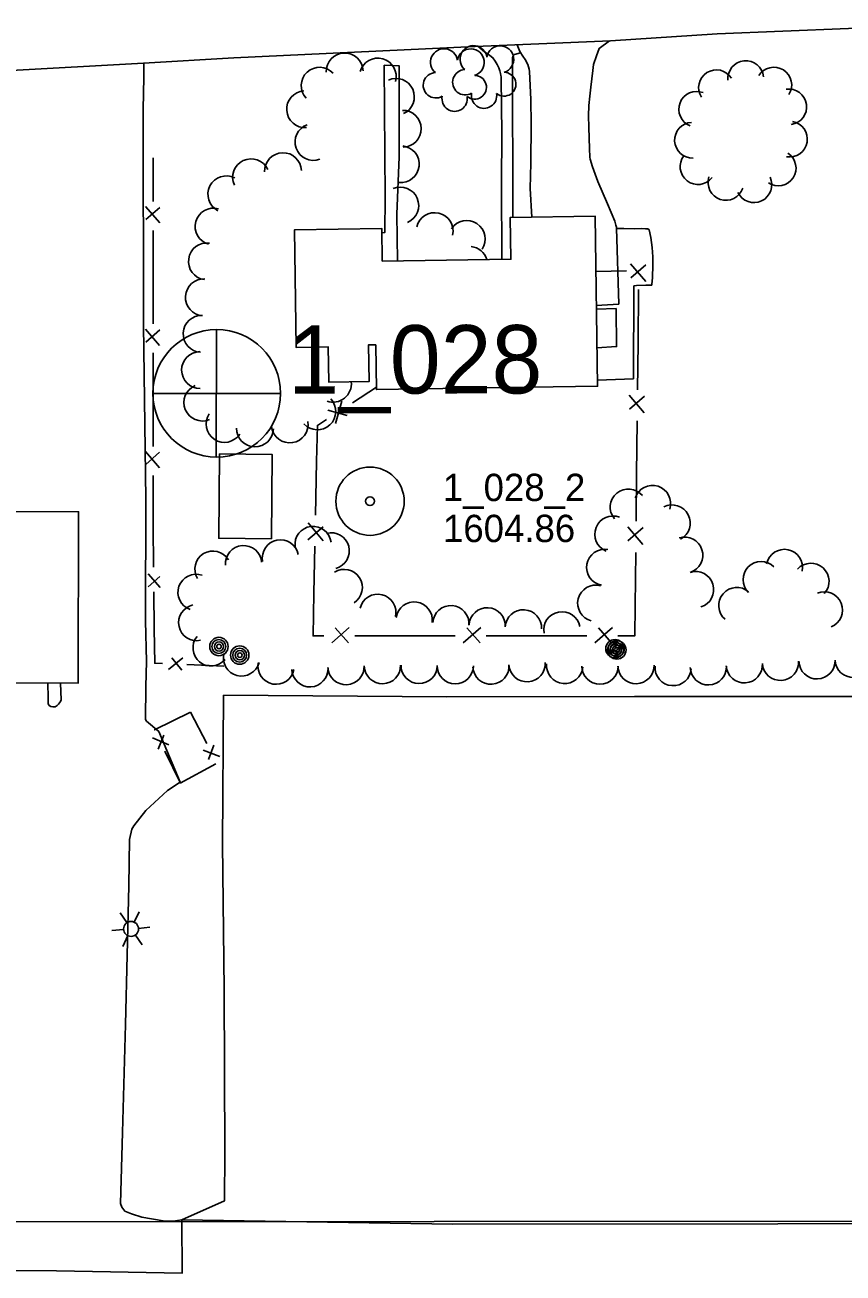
# Model space of a CAD drawing. Extents: x 189384 to 193282, y 256970 to 260388.
# Drawn here: x 190781.8 to 190961.3, y 258000.3 to 258274.2 of the extents above; entities that cross this region are included whole.
import ezdxf

# ---------------------------------------------------------------- set-up
doc = ezdxf.new("R2010")
doc.units = 0
for name, color, linetype in [('E_DWY', 7, 'Continuous'), ('E_LAND_Vegetation', 7, 'Continuous'), ('E_MAP_GridLines', 7, 'Continuous'), ('E_MAP_Limits', 7, 'Continuous'), ('E_MAP_PassPoints', 7, 'Continuous'), ('E_MISCPROP', 7, 'Continuous'), ('E_MISCPROP_HvyDash', 7, 'Continuous'), ('E_MISCPROP_HvyLine', 7, 'Continuous'), ('E_MISCPROP_Railing', 7, 'Continuous'), ('E_PATH_Sidewalk', 7, 'Continuous'), ('E_RDWY', 7, 'Continuous')]:
    doc.layers.add(name, color=color, linetype=linetype)

# ---------------------------------------------------------------- blocks, each defined once
blk = doc.blocks.new('PP')
at = {"layer": 'E_MAP_PassPoints'}
for radius in [7.5, 0.96]:
    blk.add_circle((0, 0), radius, dxfattribs=at)
blk = doc.blocks.new('PHOTOC')
at = {"layer": 'E_MAP_Limits'}
for p, q in [((0.12, 14.06), (0.06, -13.8)), ((-13.79, 0.03), (14.12, 0.01))]:
    blk.add_line(p, q, dxfattribs=at)
blk.add_circle((0.17, 0.03), 14, dxfattribs=at)
blk = doc.blocks.new('POLE_7')
at = {"layer": 'E_MISCPROP'}
for centre, radius in [((-0.01, 0.02), 2.02), ((-0.01, 0.03), 1.52), ((0, -0.01), 1.01), ((0, 0), 0.502)]:
    blk.add_circle(centre, radius, dxfattribs=at)
blk = doc.blocks.new('TREE_7')
at = {"layer": 'E_LAND_Vegetation'}
for centre, radius, start, end in [((-1.47, 4.28), 2.78, 1.3947, 209.1677), ((-4.47, 0.2), 2.78, 78.0717, 279.0828), ((3.57, 2.42), 2.97, 278.4238, 139.6577), ((-2.01, -4.2), 2.61, 140.7799, 358.7125), ((3.46, -3.43), 2.97, 196.0746, 79.0479)]:
    blk.add_arc(centre, radius, start, end, dxfattribs=at)
blk = doc.blocks.new('POLE_4')
at = {"layer": 'E_MISCPROP'}
for centre, radius in [((-0.01, 0.02), 2.02), ((-0.01, 0.03), 1.52), ((0, -0.01), 1.01), ((0, 0), 0.502)]:
    blk.add_circle(centre, radius, dxfattribs=at)
blk = doc.blocks.new('LTP_4')
at = {"layer": 'E_MISCPROP'}
for p, q in [((-0.8, 1.43), (-2, 3.73)), ((0.9, 1.42), (2.27, 3.65)), ((-1.64, 0.07), (-4.24, 0.14)), ((-0.88, -1.42), (-2.24, -3.61)), ((0.76, -1.47), (2, -3.65)), ((1.64, -0.02), (4.16, -0.09))]:
    blk.add_line(p, q, dxfattribs=at)
blk.add_circle((0, 0), 1.64, dxfattribs=at)

msp = doc.modelspace()

# ---------------------------------------------------------------- linework, layer by layer
at = {"layer": 'E_DWY'}
for points in [[(190889.74, 258269.91), (190890.33, 258268.4), (190890.98, 258267.36), (190891.52, 258266.63), (190892.12, 258265.56), (190892.42, 258264.52), (190892.5, 258264), (190892.78, 258257.9), (190892.85, 258252.49), (190892.76, 258243.94), (190892.59, 258238.36), (190893.01, 258232.08)], [(190910.02, 258270.74), (190907.75, 258269.09), (190907.15, 258267.5), (190906.49, 258265.53), (190906.33, 258264.27), (190906.16, 258262.39), (190905.95, 258260.59), (190905.7, 258258.59), (190905.5, 258256.59), (190905.43, 258254.32), (190905.49, 258251.81), (190905.54, 258249.36), (190905.64, 258247.11), (190905.74, 258245.22), (190905.79, 258244.76), (190906.26, 258243.07), (190907.44, 258239.91), (190909.57, 258235.01), (190911.19, 258231.17), (190911.44, 258230.32), (190911.52, 258229.89), (190911.56, 258229.67), (190912.06, 258212.98), (190907.13, 258212.68)], [(190808.31, 258170.18), (190807.75, 258208.42), (190807.74, 258255.73), (190807.88, 258262.72), (190807.86, 258265.84)], [(190915.49, 258126.85), (190874.36, 258126.74), (190825.35, 258127.12), (190825.1, 258094.53), (190825.46, 258062.54), (190825.62, 258026.66), (190825.59, 258016.16), (190816.23, 258011.98), (190814.3, 258011.64), (190812.13, 258011.74), (190807.39, 258012.54), (190805.15, 258013.28), (190803.69, 258013.88), (190803, 258014.77), (190802.72, 258015.56), (190803.19, 258031.15), (190803.84, 258054.87), (190804.54, 258085.3), (190804.73, 258095.43), (190805.26, 258097.73), (190805.7, 258098.44), (190808.33, 258101.79), (190813.08, 258106.24), (190815.83, 258108.02), (190811.13, 258119.12), (190808.42, 258121.44), (190808.23, 258121.79), (190808.31, 258129.04), (190808.44, 258134.53), (190808.25, 258143.45), (190808.31, 258170.18)], [(190786.83, 258129.76), (190786.86, 258126.57), (190786.87, 258125.2), (190787.12, 258124.85), (190787.49, 258124.65), (190787.93, 258124.55), (190788.4, 258124.6), (190788.85, 258124.84), (190789.17, 258125.13), (190789.36, 258125.42), (190789.56, 258125.74), (190789.69, 258126.13), (190789.57, 258129.75)], [(190915.49, 258126.85), (190968.52, 258126.82), (190995.17, 258126.98), (191017.5, 258127.02), (191059.46, 258127.04), (191073.67, 258127.14)]]:
    msp.add_lwpolyline(points, dxfattribs=at)
at = {"layer": 'E_LAND_Vegetation'}
for centre, radius, start, end in [((190851.91, 258264.04), 4.04, 1.9267, 181.9114), ((190859.19, 258262.91), 4.04, 344.1665, 164.1512), ((190939.9, 258262.48), 3.91, 5.4647, 185.4494), ((190846.42, 258260.91), 4.04, 42.7933, 222.778), ((190933.48, 258260.47), 3.91, 32.2341, 212.2187), ((190946.08, 258261.05), 3.91, 327.8349, 147.8196), ((190863.16, 258258.47), 4.04, 294.2313, 114.216), ((190949.35, 258256.26), 3.91, 278.1214, 98.1061), ((190843.23, 258255.74), 4.04, 94.1261, 274.1108), ((190929.14, 258255.74), 3.91, 68.8667, 248.8514), ((190864.67, 258251.46), 4.04, 271.0527, 91.0373), ((190845.08, 258248.55), 4.04, 109.7782, 289.7628), ((190928.21, 258248.94), 3.91, 92.7575, 272.7422), ((190949.51, 258249.17), 3.91, 260.5132, 80.4979), ((190864.22, 258243.67), 4.04, 263.9859, 83.9706), ((190831.38, 258240.81), 4.04, 25.0699, 205.0546), ((190838.4, 258242.15), 4.04, 1.7566, 181.7413), ((190929.43, 258243.13), 3.91, 142.3414, 322.326), ((190947.03, 258242.83), 3.91, 236.7386, 56.7233), ((190825.95, 258237.07), 4.04, 62.84, 242.8247), ((190935.55, 258239.66), 3.91, 161.5453, 341.53), ((190864.12, 258234.62), 4.04, 293.1533, 113.138), ((190941.71, 258239.15), 3.91, 205.5974, 25.5821), ((190823.15, 258230), 4.04, 74.4951, 254.4798), ((190871.67, 258228.99), 4.04, 346.8251, 166.8098), ((190878.71, 258227.26), 4.04, 326.457, 146.4417), ((190821.69, 258222.34), 4.04, 81.5193, 261.504), ((190879.26, 258221.58), 4.04, 16.7952, 83.9928), ((190821.02, 258214.47), 4.04, 86.3849, 266.3696), ((190820.52, 258206.44), 4.04, 87.1794, 267.1641), ((190820.19, 258198.49), 4.04, 90.1551, 270.1397), ((190820.69, 258191.35), 4.04, 112.5649, 292.5496), ((190849.36, 258195.48), 4.04, 251.2194, 5.8868), ((190845.92, 258189.42), 4.04, 223.022, 43.0067), ((190825.55, 258186.66), 4.04, 146.3339, 326.3186), ((190839.87, 258186.55), 4.04, 188.8045, 8.7892), ((190832.23, 258185.68), 4.04, 178.9399, 358.9246), ((190919.45, 258169.2), 3.98, 342.2131, 162.1978), ((190914.16, 258168.4), 3.98, 39.5881, 219.5728), ((190923.76, 258164.91), 3.98, 297.5355, 117.5202), ((190910.77, 258162.47), 3.98, 68.5475, 248.5322), ((190844.99, 258160.2), 3.98, 6.9089, 186.8936), ((190848.96, 258158.8), 3.98, 284.8235, 104.8082), ((190926.52, 258157.86), 3.98, 287.622, 107.6067), ((190823.03, 258154.79), 3.98, 31.3268, 211.3114), ((190829.74, 258155.98), 3.98, 4.4626, 184.4472), ((190837.83, 258157.25), 3.98, 11.2798, 191.2645), ((190908.98, 258155.18), 3.98, 80.146, 260.1307), ((190948.39, 258155.16), 3.98, 348.3982, 168.3829), ((190943.3, 258152.48), 3.98, 45.3454, 225.3301), ((190954.21, 258152.12), 3.98, 317.5523, 137.537), ((190819.32, 258149.69), 3.98, 70.4683, 250.453), ((190851.82, 258150.77), 3.98, 302.6599, 122.6445), ((190928.91, 258150.29), 3.98, 287.2242, 107.2089), ((190907.01, 258147.3), 3.98, 75.4527, 255.4373), ((190937.96, 258146.8), 3.98, 49.4387, 229.4234), ((190859.18, 258145.31), 3.98, 346.2871, 166.2718), ((190957.15, 258145.82), 3.98, 292.2177, 112.2023), ((190819.48, 258143.06), 3.98, 102.2339, 282.2185), ((190867.17, 258143.63), 3.98, 352.0959, 172.0805), ((190875.21, 258142.81), 3.98, 355.8402, 175.8249), ((190883.19, 258142.34), 3.98, 356.9431, 176.9277), ((190891.13, 258141.89), 3.98, 356.7123, 176.697), ((190899.57, 258141.47), 3.98, 10.5669, 190.5516), ((190822.61, 258137.5), 3.98, 140.8637, 320.8484), ((190829.28, 258135.29), 3.98, 165.3004, 345.2851), ((190836.88, 258133.49), 3.98, 169.4144, 349.3991), ((190891.94, 258134.04), 3.98, 183.8307, 3.8154), ((190939.6, 258133.8), 3.98, 183.6527, 3.6374), ((190947.53, 258134.33), 3.98, 183.8275, 3.8122), ((190955.56, 258134.67), 3.98, 181.5677, 1.5524), ((190963.47, 258135), 3.98, 182.6625, 2.6472), ((190844.29, 258132.92), 3.98, 182.75, 2.7346), ((190852.21, 258133.4), 3.98, 182.9476, 2.9323), ((190860.21, 258133.62), 3.98, 181.5522, 1.5369), ((190868.26, 258133.66), 3.98, 179.0638, 359.0485), ((190876.19, 258133.6), 3.98, 179.7976, 359.7823), ((190884, 258133.51), 3.98, 183.8307, 3.8154), ((190900.19, 258133.66), 3.98, 174.7555, 354.7401), ((190907.95, 258133.51), 3.98, 179.7819, 359.7666), ((190915.84, 258133.63), 3.98, 181.5482, 1.5328), ((190923.98, 258133.19), 3.98, 176.0066, 355.9913), ((190931.71, 258133.34), 3.98, 182.0186, 2.0033)]:
    msp.add_arc(centre, radius, start, end, dxfattribs=at)
at = {"layer": 'E_MAP_GridLines'}
for p in [(189647.41, 258010.74), (190147.4, 258011.09)]:
    msp.add_line(p, (191647.4, 258012.16), dxfattribs=at)
at = {"layer": 'E_MISCPROP_HvyDash'}
msp.add_lwpolyline([(190907.14, 258211.88), (190911.45, 258211.99), (190911.59, 258203.64), (190907.26, 258203.35)], dxfattribs=at)
at = {"layer": 'E_MISCPROP_HvyLine'}
for points in [[(190860.18, 258222.41), (190888.4, 258222.83), (190888.26, 258232.01), (190906.84, 258232.28), (190907.39, 258194.93), (190858.87, 258194.22), (190858.73, 258204.02), (190857.14, 258204), (190857.26, 258195.95), (190848.45, 258195.82), (190848.33, 258203.57), (190841.27, 258203.47), (190840.89, 258229.26), (190860.08, 258229.55)], [(190824.47, 258180.1), (190824.3, 258161.59), (190835.83, 258161.48), (190836, 258179.99)], [(190691.47, 258093.01), (190765.78, 258092.82), (190765.87, 258129.81), (190793.45, 258129.75), (190793.55, 258167.4), (190765.75, 258167.47), (190765.77, 258176.51), (190691.75, 258176.7), (190691.69, 258153.73), (190687.5, 258153.74), (190687.44, 258129.21), (190691.57, 258129.2)]]:
    msp.add_lwpolyline(points, close=True, dxfattribs=at)
at = {"layer": 'E_MISCPROP_Railing'}
for p, q in [((190808.22, 258234.38), (190811.35, 258230.79)), ((190811.35, 258234.21), (190808.29, 258231.52)), ((190914.66, 258221.82), (190917.98, 258217.93)), ((190918.02, 258221.61), (190914.7, 258218.75)), ((190808.21, 258207.49), (190811.33, 258203.9)), ((190811.34, 258207.32), (190808.27, 258204.63)), ((190849.91, 258186.76), (190851.32, 258191.67)), ((190914.35, 258192.96), (190917.66, 258189.08)), ((190917.7, 258192.75), (190914.39, 258189.89)), ((190848.24, 258189.67), (190852.45, 258188.49)), ((190808.2, 258180.6), (190811.32, 258177.01)), ((190811.32, 258180.44), (190808.26, 258177.74)), ((190847.21, 258161.01), (190843.94, 258164.93)), ((190843.86, 258161.26), (190847.21, 258164.08)), ((190914.04, 258164.11), (190917.35, 258160.22)), ((190917.39, 258163.9), (190914.07, 258161.04)), ((190811.46, 258150.79), (190808.78, 258153.79)), ((190808.81, 258150.89), (190811.37, 258153.21)), ((190852.93, 258141.95), (190849.09, 258138.6)), ((190852.76, 258138.6), (190849.86, 258141.88)), ((190881.79, 258141.96), (190877.94, 258138.6)), ((190881.62, 258138.6), (190878.72, 258141.89)), ((190910.65, 258141.96), (190906.8, 258138.6)), ((190910.47, 258138.61), (190907.58, 258141.89)), ((190816.43, 258135.29), (190813.28, 258132.78)), ((190816.17, 258132.65), (190814, 258135.34)), ((190813.32, 258116.25), (190809.78, 258117.77)), ((190810.98, 258115.27), (190812.26, 258118.32)), ((190820.91, 258115.07), (190824.5, 258113.67)), ((190823.21, 258116.13), (190822.03, 258113.04))]:
    msp.add_line(p, q, dxfattribs=at)
for points in [[(190809.91, 258245.11), (190809.9, 258235.5)], [(190809.9, 258229.14), (190809.89, 258218.22)], [(190907.02, 258220.15), (190913.72, 258220.24)], [(190809.89, 258218.22), (190809.89, 258208.61)], [(190916.4, 258216.18), (190916.28, 258204.46)], [(190916.28, 258204.46), (190916.16, 258194.15)], [(190809.89, 258202.26), (190809.88, 258191.33)], [(190853.65, 258191.33), (190858.87, 258194.71)], [(190809.88, 258191.33), (190809.88, 258181.72)], [(190845.77, 258178.39), (190845.94, 258186.33), (190847.92, 258187.62)], [(190916.09, 258187.33), (190915.96, 258175.6)], [(190845.53, 258166.66), (190845.77, 258178.39)], [(190809.87, 258175.37), (190809.87, 258164.44)], [(190915.96, 258175.6), (190915.85, 258165.29)], [(190809.98, 258155.2), (190809.87, 258164.44)], [(190845.17, 258149.54), (190845.39, 258159.85)], [(190915.78, 258158.47), (190915.65, 258146.75)], [(190810.15, 258141.69), (190810.05, 258149.82)], [(190847.32, 258140.15), (190844.98, 258140.15), (190845.17, 258149.54)], [(190915.65, 258146.75), (190915.58, 258140.16), (190911.85, 258140.16)], [(190811.94, 258134.06), (190810.25, 258134.14), (190810.15, 258141.69)], [(190864.45, 258140.15), (190854.14, 258140.15)], [(190876.18, 258140.16), (190864.45, 258140.15)], [(190893.31, 258140.16), (190882.99, 258140.16)], [(190905.03, 258140.16), (190893.31, 258140.16)], [(190825.44, 258133.48), (190817.31, 258133.83)], [(190810.25, 258119.47), (190810.22, 258119.55), (190818.07, 258123.41)], [(190818.07, 258123.41), (190821.69, 258116.51)], [(190815.88, 258107.85), (190812.49, 258114.85)], [(190823.62, 258112.08), (190815.85, 258107.84)]]:
    msp.add_lwpolyline(points, dxfattribs=at)
at = {"layer": 'E_PATH_Sidewalk'}
for points in [[(190881.17, 258269.56), (190882.62, 258268.36), (190883.8, 258267.54), (190884.43, 258267.04), (190884.93, 258266.33), (190885.37, 258265.59), (190885.72, 258264.86), (190885.96, 258264.19), (190886.12, 258263.62), (190886.2, 258263.14), (190886.22, 258262.82), (190886.24, 258262.48), (190886.43, 258250.41), (190886.36, 258239.48), (190886.38, 258222.8)], [(190888.81, 258232.02), (190888.74, 258266.99), (190888.9, 258267.45), (190889.2, 258267.76), (190890.52, 258268.09)], [(190863.53, 258222.46), (190863.39, 258232.69), (190863.86, 258245.27), (190863.87, 258265.27), (190860.61, 258265.38), (190860.8, 258236.41), (190860.74, 258228.71), (190860.09, 258228.58)], [(190911.57, 258229.57), (190913.13, 258229.54), (190915.6, 258229.52), (190917.14, 258229.56), (190917.93, 258229.52), (190918.43, 258229.49), (190918.7, 258229.28), (190919.09, 258227.62), (190919.35, 258225.41), (190919.54, 258223.37), (190919.55, 258221.51), (190919.43, 258218.81), (190919.3, 258217.24), (190919.26, 258217.1), (190917.98, 258217.12), (190915.94, 258217.02), (190915.38, 258216.95), (190915.25, 258196.57), (190907.37, 258196.24)]]:
    msp.add_lwpolyline(points, dxfattribs=at)
at = {"layer": 'E_RDWY'}
for points in [[(190777.42, 258264.16), (190807.79, 258265.84), (190827.61, 258267.03), (190880.57, 258269.53), (190910.27, 258270.75), (190933.63, 258272.26), (190976.88, 258274.04), (190985.13, 258274.24)], [(190816.23, 258011.98), (190816.28, 258000.29), (190788.69, 258000.79), (190744.97, 258001), (190691.66, 258001.43), (190650.06, 258001.77), (190623.43, 258001.74), (190623.12, 258003.35)], [(190816.23, 258011.98), (190875.61, 258011.03), (190946.95, 258011.1), (191030.71, 258011.45), (191078.17, 258011.65), (191089.22, 258011.62)]]:
    msp.add_lwpolyline(points, dxfattribs=at)

# ---------------------------------------------------------------- block references
at = {"layer": 'E_LAND_Vegetation'}
for p, xscale, yscale, rotation in [((190876.19, 258262.52), 1.0000013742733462, 1.000001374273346, 90.72454882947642), ((190882.65, 258263.19), 1.0000013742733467, 1.0000013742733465, 90.72454871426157)]:
    msp.add_blockref('TREE_7', p, dxfattribs=dict(at, xscale=xscale, yscale=yscale, rotation=rotation))
at = {"layer": 'E_MAP_Limits', "rotation": 0.04071397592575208}
msp.add_blockref('PHOTOC', (190823.69, 258193.35), dxfattribs=at)
at = {"layer": 'E_MAP_PassPoints', "rotation": 0.04071337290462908}
msp.add_blockref('PP', (190857.48, 258169.71), dxfattribs=at)
at = {"layer": 'E_MISCPROP'}
for name, p, rotation in [('POLE_4', (190824.35, 258137.81), 66.26476658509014), ('POLE_4', (190911.25, 258137.31), 66.26476503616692), ('POLE_4', (190828.92, 258135.92), 66.2647665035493), ('POLE_7', (190911.65, 258137.08), 91.2633050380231), ('LTP_4', (190805.06, 258075.82), 66.26476692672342)]:
    msp.add_blockref(name, p, dxfattribs=dict(at, rotation=rotation))

# ---------------------------------------------------------------- texts
at = {"layer": 'E_MAP_Limits'}
msp.add_text('1_028', height=15, rotation=0.0407, dxfattribs=at).set_placement((190839.52, 258193.32))
at = {"layer": 'E_MAP_PassPoints'}
for s, p in [('1_028_2', (190873.48, 258169.72)), ('1604.86', (190873.49, 258160.72))]:
    msp.add_text(s, height=6, rotation=0.0407, dxfattribs=at).set_placement(p)

doc.saveas('drawing.dxf')
